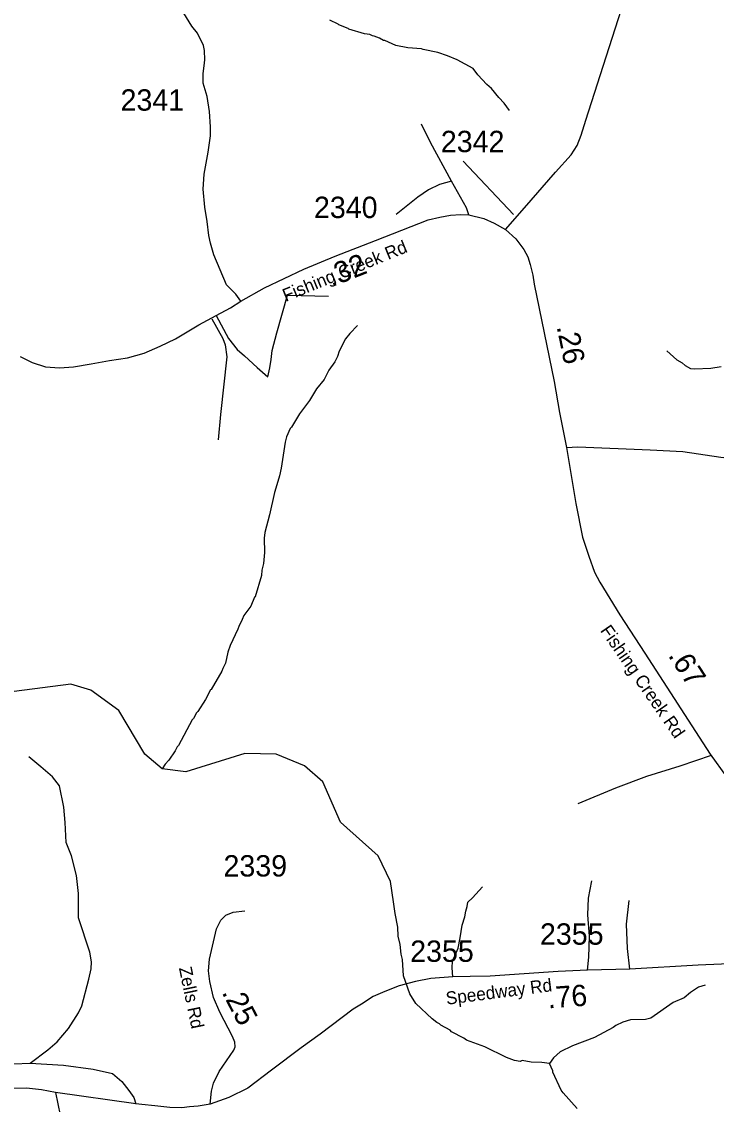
# Model space of a CAD drawing. Extents: x 1248224 to 1454986, y 825081 to 985870.
# Drawn here: x 1385772 to 1389833, y 878376 to 884707 of the extents above; entities that cross this region are included whole.
import ezdxf

# ---------------------------------------------------------------- set-up
doc = ezdxf.new("R2010")
doc.units = 0
for name, color, linetype in [('Exist Hydrographic Misc Water Feature', 7, 'Continuous'), ('Exist Road Non-System Type 51', 7, 'Continuous'), ('Exist Road Secondary Mileage Hundredths English Label', 7, 'Continuous'), ('Exist Road Secondary Type 51 Attributed', 7, 'Continuous'), ('Exist Road Secondary Type 51 Label', 7, 'Continuous'), ('Exist Road Secondary Type 51 Number Label', 7, 'Continuous')]:
    doc.layers.add(name, color=color, linetype=linetype)

msp = doc.modelspace()

# ---------------------------------------------------------------- linework, layer by layer
at = {"layer": 'Exist Hydrographic Misc Water Feature'}
for points in [[(1388623.2, 884188.3), (1388593.5, 884230.7), (1388562.2, 884263.4), (1388519.3, 884316.3), (1388491.8, 884338.9), (1388439, 884396.1), (1388411.9, 884432.6), (1388317.9, 884483.7), (1388261.5, 884508.2), (1388205.9, 884527.1), (1388118.3, 884545), (1388110.3, 884549.1), (1388030.5, 884555), (1387958.8, 884568.5), (1387895.4, 884597.9), (1387887.4, 884598), (1387863.7, 884610.6), (1387832, 884623.3), (1387824, 884623.5), (1387808.2, 884631.8), (1387776.2, 884636.5), (1387684.8, 884662.5), (1387681.3, 884666.5), (1387625.4, 884687.8), (1387622.5, 884692.3), (1387574, 884716.9)], [(1387735.2, 882930.5), (1387690.2, 882883.5), (1387665.5, 882852), (1387628, 882781), (1387619.2, 882749.2), (1387602.5, 882717.5), (1387567.5, 882670.3), (1387540.3, 882615), (1387495.1, 882560), (1387455.2, 882491.3), (1387395.9, 882414.2), (1387350.2, 882335.4), (1387342, 882327.5), (1387321, 882280), (1387312.3, 882248.2), (1387289.8, 882096.1), (1387279.9, 882050.7), (1387268.8, 882018), (1387249.9, 881953.8), (1387221, 881822.6), (1387192.8, 881719.2), (1387190.1, 881687.3), (1387192.3, 881603.3), (1387184.9, 881539.5), (1387176, 881499.7), (1387173.4, 881467.8), (1387136.7, 881344.7), (1387132.5, 881341.2), (1387111.4, 881289.3), (1387070.2, 881234.3), (1387061.7, 881210.4), (1387040.9, 881170.9), (1387036.5, 881155), (1386990.4, 881060.1), (1386977.6, 881020.4), (1386964.2, 880956.7), (1386947.5, 880925.2), (1386943.2, 880909.3), (1386880.8, 880802.6), (1386875.9, 880799.2), (1386847.5, 880743.5), (1386802, 880672.5), (1386793.8, 880664.6), (1386777.2, 880633.1), (1386769, 880625.3), (1386689.7, 880475.1), (1386681.5, 880467.3), (1386669, 880443.6), (1386631.8, 880388.4), (1386611.3, 880364.8), (1386593.9, 880338)], [(1389544.2, 882782.6), (1389603, 882729.4), (1389632.6, 882712.8), (1389650.3, 882696.4), (1389681.9, 882679.7), (1389705.9, 882677.1), (1389801.6, 882681.3), (1389862.2, 882691.7)], [(1387927.8, 879679.2), (1387856.8, 879828.4), (1387635.8, 880026.5), (1387531.8, 880261.6), (1387425.8, 880355.7), (1387259.8, 880424.7), (1387076.8, 880428.4), (1386732.8, 880320.5), (1386593.9, 880338), (1386492.8, 880423.7), (1386339.8, 880679.6), (1386175.8, 880797.8), (1386059.8, 880833), (1385289.7, 880733.6)], [(1388857.6, 878615.6), (1388813.6, 878621.4), (1388749.6, 878622.8), (1388697.8, 878632), (1388685.7, 878626.2), (1388653.8, 878632.9), (1388606.3, 878650), (1388479.5, 878712.7), (1388372.4, 878751.1), (1388356.7, 878763.4), (1388285.5, 878800.9), (1388277.7, 878809.1), (1388222.3, 878838.3), (1388214.4, 878846.4), (1388198.6, 878854.8), (1388171, 878875.5), (1388076.2, 878966.4), (1388041.3, 879022.7), (1388004.5, 879126.9), (1387998.6, 879223), (1387991.3, 879255.1), (1387984.5, 879311.3), (1387973.6, 879359.5), (1387971.2, 879412.4), (1387955.5, 879491.3), (1387945.9, 879559.9), (1387927.8, 879679.2)], [(1389766.9, 879073.8), (1389729.2, 879060.9), (1389682.6, 879030), (1389645.9, 878998.8), (1389581.3, 878972.2), (1389449.2, 878879.2), (1389419.1, 878871.9), (1389331, 878869.8), (1389286.7, 878856.8), (1389246.3, 878837.7), (1389230.1, 878826.1), (1389120.8, 878766.6), (1388991.8, 878717.5), (1388920.9, 878683), (1388880.2, 878647.9), (1388857.6, 878615.6)], [(1389020.3, 878351.6), (1388937.7, 878442.8), (1388926.1, 878459), (1388876.4, 878564.1), (1388876.5, 878572.1), (1388857.6, 878615.6)]]:
    msp.add_lwpolyline(points, dxfattribs=at)
at = {"layer": 'Exist Road Non-System Type 51'}
for p, q in [((1388284.7, 883774.7), (1388161.9, 884001.5)), ((1387237.4, 882783.5), (1387263.8, 882886.9)), ((1385582.3, 878606.2), (1385821.5, 878616.5))]:
    msp.add_line(p, q, dxfattribs=at)
for points in [[(1388161.9, 884001.5), (1388110, 884107.5)], [(1388284.7, 883774.7), (1388214.8, 883754.9), (1388150, 883723.4), (1388088.6, 883680.4), (1387960.6, 883579.5)], [(1388385.4, 883577.8), (1388373.4, 883619.2), (1388284.7, 883774.7)], [(1387263.8, 882886.9), (1387326.6, 883107.2), (1387565.9, 883102)], [(1386883.7, 882970.1), (1386947.6, 882854.6), (1386961.8, 882817.3), (1386970.7, 882748), (1386935.2, 882410.3), (1386921, 882261.1)], [(1386909, 882989.5), (1386981.5, 882854.6), (1387032.7, 882790.1), (1387075.3, 882753.7), (1387148.7, 882685.8), (1387211.8, 882631.2)], [(1387211.8, 882631.2), (1387223.7, 882682.5), (1387230.6, 882732.2), (1387237.4, 882783.5)], [(1386032.4, 879907.7), (1386027.2, 880024.9), (1386019.4, 880113.4), (1385993.3, 880238.4), (1385951.7, 880290.5), (1385884.1, 880350.3), (1385813.8, 880407.6)], [(1389802.1, 880415.1), (1389619.2, 880352.9), (1389425, 880292.6), (1389244, 880224.9), (1389022.5, 880133.4)], [(1386092.1, 879713.7), (1386063.6, 879829.6), (1386032.4, 879907.7)], [(1385821.5, 878616.5), (1385925.6, 878694.4), (1385980.3, 878741.2), (1386045.3, 878819.3), (1386105.1, 878910.4), (1386123.3, 878952.1), (1386165, 879108.3), (1386177.9, 879169.5), (1386180.6, 879208.6), (1386170.1, 879265.9), (1386105.1, 879466.3), (1386105.1, 879609.5), (1386092.1, 879713.7)], [(1389080.8, 879161.2), (1389086.8, 879237.4), (1389091.3, 879360.3), (1389082.3, 879484.7), (1389085.3, 879582.2), (1389104.7, 879682.6)], [(1388292.1, 879122.5), (1388288.6, 879175), (1388291.6, 879212.4), (1388323.1, 879288.9), (1388335.1, 879350.3), (1388347, 879423.8), (1388363.5, 879473.3), (1388369.5, 879506.2), (1388375.5, 879533.2), (1388380, 879558.7), (1388407, 879584.2), (1388466.9, 879648.7)], [(1389326.4, 879165.7), (1389314.5, 879287.2), (1389308.5, 879429.6), (1389323.4, 879567.5)], [(1385821.5, 878616.5), (1386016.7, 878605.8), (1386191, 878582.4), (1386302.9, 878556.4), (1386357.5, 878509.5), (1386399.1, 878457.4), (1386427.7, 878415.8), (1386438.9, 878379.5)]]:
    msp.add_lwpolyline(points, dxfattribs=at)
at = {"layer": 'Exist Road Secondary Type 51 Attributed'}
for points in [[(1388600.3, 883491.8), (1388712, 883618.1), (1388893.3, 883826.6), (1388983.9, 883928.9), (1389018.7, 883982.9), (1389043.7, 884042.8), (1389070.7, 884131.6), (1389207.3, 884556.9), (1389296.1, 884836.8)], [(1387053.2, 883073.1), (1387023.2, 883113.8), (1386968.7, 883168.4), (1386896.2, 883344.5), (1386875.8, 883412.3), (1386865.5, 883457), (1386856.4, 883538.2), (1386842.3, 883622.5), (1386833.1, 883728.4), (1386838.2, 883816.1), (1386862.8, 883943.9), (1386875.1, 884039.1), (1386875.8, 884092.5), (1386869.7, 884182.3), (1386857.3, 884269), (1386833, 884347), (1386834, 884404.4), (1386839.9, 884448.3), (1386843.3, 884484.7), (1386841.6, 884539.3), (1386834.8, 884567.4), (1386800.7, 884640.2), (1386766.6, 884681.6), (1386720.5, 884756.1)], [(1387053.2, 883073.1), (1387191.1, 883151.2), (1387422.5, 883259.3), (1387605.1, 883335.6), (1387839.8, 883427.8), (1388148.3, 883548), (1388216.5, 883564.6), (1388279.6, 883576.2), (1388339.3, 883579.5), (1388385.4, 883577.8), (1388473.2, 883557.1), (1388534.6, 883529), (1388600.3, 883491.8)], [(1388600.3, 883491.8), (1388661.5, 883437.7), (1388708.2, 883375.8), (1388730.9, 883331.6), (1388745.3, 883286.6), (1388761.2, 883224.3), (1388768.8, 883173), (1388885.5, 882603.2), (1388916.8, 882421.6), (1388956.7, 882217)], [(1385763.1, 882748.3), (1385832.7, 882715.1), (1385912.1, 882689.1), (1385994.2, 882683), (1386076, 882689.7), (1386178.6, 882705.6), (1386285, 882725.3), (1386391.3, 882742.1), (1386487.7, 882767.8), (1386581.5, 882809.1), (1386671.9, 882852.2), (1386808.4, 882934.9), (1386909, 882989.5), (1386992.6, 883034.2), (1387053.2, 883073.1)], [(1388956.7, 882217), (1389023.9, 882220.7), (1389446.9, 882204.2), (1389636.6, 882193.5), (1389858.6, 882161.2), (1390062.3, 882139.8), (1390155.2, 882134.6), (1390228.4, 882142.4), (1390329.9, 882165.6), (1390580.3, 882250), (1390818.7, 882326.6), (1390909.1, 882349.8), (1391021.6, 882372.4), (1391118.2, 882376), (1391222, 882354.5), (1391340.2, 882318.7), (1391522.8, 882286.4), (1391612.3, 882282.9), (1391845, 882290), (1392099.2, 882311.5), (1392163.9, 882330.5), (1392192.6, 882356.7)], [(1388956.7, 882217), (1389010.8, 881890.6), (1389049.7, 881693.1), (1389086.9, 881581.3), (1389120.9, 881489), (1389151.5, 881430), (1389269.7, 881238.9), (1389415.3, 881013.8), (1389796.8, 880424), (1389891.9, 880290.5), (1389914.6, 880251.6), (1389979.3, 880164.2), (1390068.3, 880052.4), (1390210.7, 879913.2), (1390357.4, 879766.7), (1390396.1, 879727.2), (1390427, 879693.8), (1390490.1, 879614.4), (1390551.6, 879525.4), (1390596.9, 879447.6), (1390616.3, 879410.4), (1390664.6, 879312.3), (1390679.2, 879263.7), (1390682.4, 879229.7)], [(1386874.5, 878377.4), (1386881.9, 878453.4), (1386894.3, 878499.2), (1386926.5, 878568.6), (1387011.9, 878692.5), (1387019.3, 878712.7), (1387018, 878738.8), (1387004.4, 878772.2), (1386930.1, 878914.7), (1386894.2, 879001.4), (1386871.9, 879094.4), (1386864.5, 879157.6), (1386869.5, 879225.7), (1386893, 879326.5), (1386910.3, 879403.3), (1386936.3, 879454.1), (1386966, 879481.4), (1387008.1, 879500), (1387076.7, 879506.9)], [(1390682.4, 879229.7), (1390311.7, 879215.2), (1390092.1, 879205.4), (1389726.8, 879189.3), (1389326.4, 879165.7), (1389080.8, 879161.2), (1388909.3, 879153.4), (1388510, 879124.9), (1388393.7, 879123.7), (1388292.1, 879122.5), (1388164.6, 879111.3), (1388074.9, 879095.3), (1387978.3, 879069.3), (1387895.3, 879035.8), (1387827.2, 879006.1), (1387757.9, 878962.7), (1387709.6, 878933), (1387516.9, 878787), (1387405.6, 878705.7), (1387232.3, 878575.6), (1387093.6, 878471.5), (1386983.4, 878415.8), (1386874.5, 878377.4)], [(1385969.3, 878446.3), (1385887.5, 878460.3), (1385800, 878470.3), (1385722.6, 878468.9), (1385669.5, 878466), (1385596.3, 878451.6), (1385566.2, 878440.2), (1385523.1, 878418.6), (1385462.9, 878387), (1385228.4, 878217), (1385033.3, 878076.3), (1384852.5, 877935.6), (1384612.3, 877756.8), (1384534.8, 877723.7), (1384478.8, 877702.2), (1384387, 877689.3), (1384227.8, 877682.1), (1383839.9, 877662.1), (1383303.1, 877633.5), (1380460.3, 877492.3)], [(1386874.5, 878377.4), (1386804.9, 878365.8), (1386752.7, 878361), (1386708.6, 878355.9), (1386638.6, 878357.3), (1386550.7, 878367.1), (1386474.8, 878374.8), (1386438.9, 878379.5), (1385969.3, 878446.3)], [(1385969.3, 878446.3), (1385997.6, 878312.9)]]:
    msp.add_lwpolyline(points, dxfattribs=at)
at = {"layer": 'Exist Road Secondary Type 51 Number Label'}
msp.add_line((1388647, 883580.3), (1388352.8, 883891.9), dxfattribs=at)

# ---------------------------------------------------------------- texts
at = {"layer": 'Exist Road Secondary Mileage Hundredths English Label'}
for s, rotation, p in [('.32', 21.44429, (1387584, 883154.6)), ('.26', 281.56987, (1388898.9, 882923.6)), ('.67', 302.89556, (1389548.2, 881001.2)), ('.25', 297.53394, (1386939.9, 879031.1)), ('.76', 4.07829, (1388850.4, 878936.9))]:
    msp.add_text(s, height=125, rotation=rotation, dxfattribs=at).set_placement(p)
at = {"layer": 'Exist Road Secondary Type 51 Label'}
for s, rotation, p in [('Fishing Creek Rd', 22.24034, (1387315.8, 883068.5)), ('Fishing Creek Rd', 304.69009, (1389151.3, 881146.6)), ('Zells Rd', 281.71893, (1386691, 879173.3)), ('Speedway Rd', 7.37413, (1388256.9, 878958.3))]:
    msp.add_text(s, height=75, rotation=rotation, dxfattribs=at).set_placement(p)
at = {"layer": 'Exist Road Secondary Type 51 Number Label'}
for s, p in [('2341', (1386350.3, 884186.8)), ('2342', (1388222.4, 883944.1)), ('2340', (1387480.9, 883558.9)), ('2339', (1386951.9, 879708.3)), ('2355', (1388802, 879309.6)), ('2355', (1388043.3, 879209.3))]:
    msp.add_text(s, height=125, dxfattribs=at).set_placement(p)

doc.saveas('drawing.dxf')
